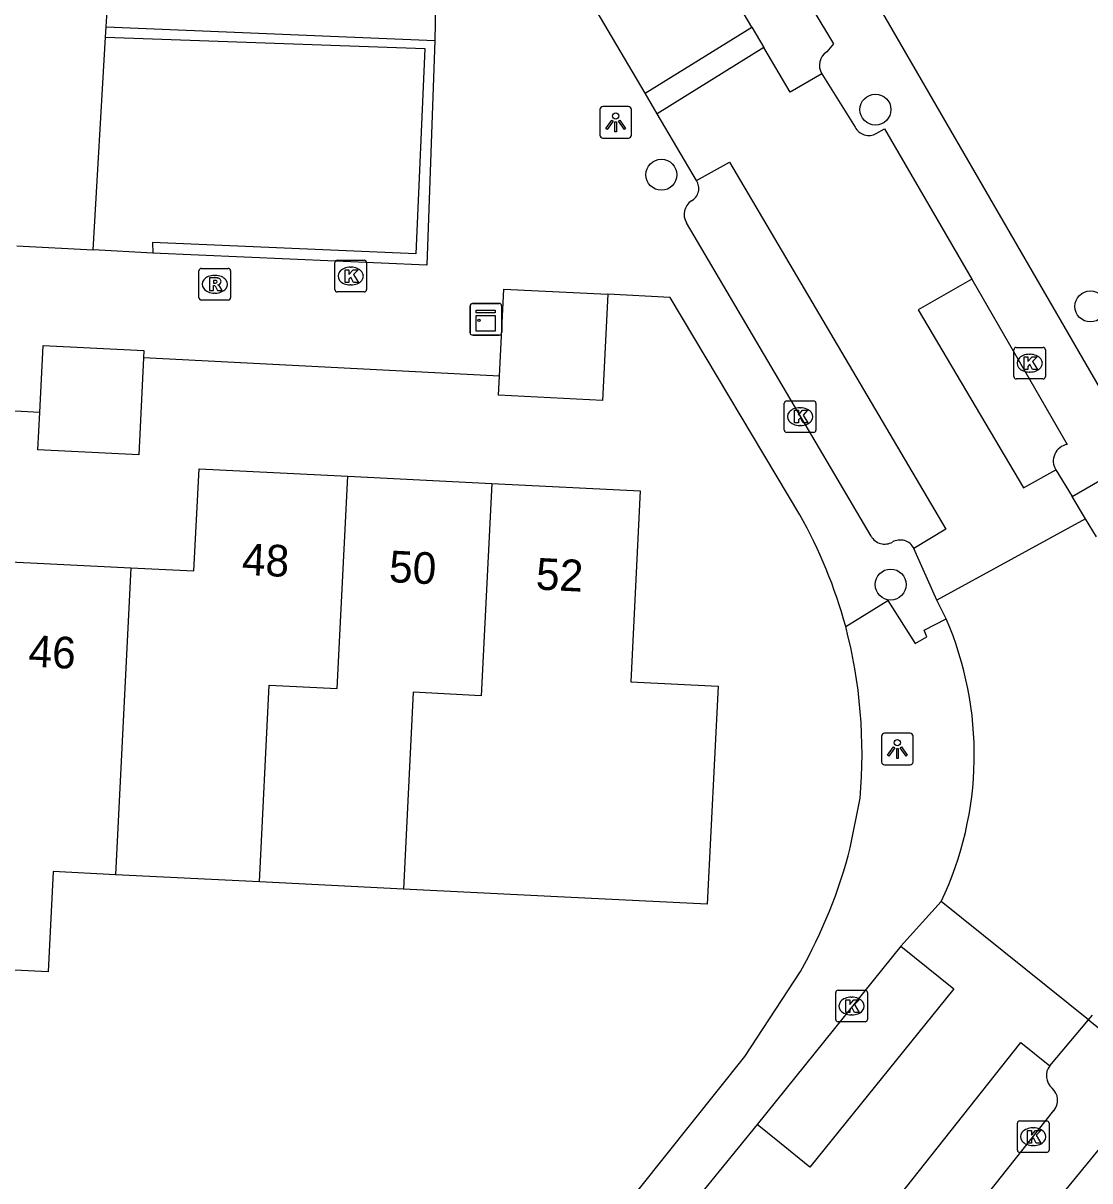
# Model space of a CAD drawing. Extents: x 162990 to 165007, y 383433 to 384336.
# Drawn here: x 164443.65 to 164477.39, y 383591.48 to 383628.08 of the extents above; entities that cross this region are included whole.
import ezdxf

# ---------------------------------------------------------------- set-up
doc = ezdxf.new("R2010")
doc.units = 0
for name, color, linetype in [('IMGEO_Boom', 7, 'Continuous'), ('IMGEO_Groenvoorziening', 7, 'Continuous'), ('IMGEO_Kast', 7, 'Continuous'), ('IMGEO_Kolk', 7, 'Continuous'), ('IMGEO_Lichtpunt', 7, 'Continuous'), ('IMGEO_Muur', 7, 'Continuous'), ('IMGEO_Pand', 7, 'Continuous'), ('IMGEO_Pand_nummerreeks', 7, 'Continuous'), ('IMGEO_Rijbaan_lokaal_open', 7, 'Continuous'), ('IMGEO_Rioolput', 7, 'Continuous'), ('IMGEO_Voetpad_open', 7, 'Continuous')]:
    doc.layers.add(name, color=color, linetype=linetype)

msp = doc.modelspace()

# ---------------------------------------------------------------- linework, layer by layer
at = {"layer": 'IMGEO_Boom'}
for centre in [(164470.605, 383625.351), (164463.836, 383623.292), (164477.405, 383619.129), (164471.087, 383610.335)]:
    msp.add_circle(centre, 0.489, dxfattribs=at)
at = {"layer": 'IMGEO_Groenvoorziening'}
for points in [[(164446.273, 383627.973), (164446.293, 383628.307), (164446.472, 383631.437)], [(164445.87, 383620.914), (164446.254, 383627.641)]]:
    msp.add_lwpolyline(points, dxfattribs=at)
at = {"layer": 'IMGEO_Kast'}
for p, q in [((164457.785, 383618.297), (164457.785, 383619.138)), ((164457.785, 383619.138), (164457.785, 383618.297)), ((164457.86, 383619.222), (164458.701, 383619.222)), ((164458.701, 383619.222), (164457.86, 383619.222)), ((164458.785, 383619.147), (164458.785, 383618.306)), ((164458.785, 383618.306), (164458.785, 383619.147)), ((164458.71, 383618.222), (164457.869, 383618.222)), ((164457.869, 383618.222), (164458.71, 383618.222))]:
    msp.add_line(p, q, dxfattribs=at)
for points in [[(164457.98, 383619.012), (164458.58, 383619.012), (164458.58, 383618.927), (164457.98, 383618.927), (164457.98, 383619.012)], [(164457.98, 383618.837), (164458.58, 383618.837), (164458.58, 383618.348), (164457.98, 383618.348), (164457.98, 383618.837)]]:
    msp.add_lwpolyline(points, dxfattribs=at)
msp.add_circle((164458.064, 383618.686), 0.0377, dxfattribs=at)
for centre, start, end in [((164457.863, 383619.144), 92.4484, 184.2845), ((164457.863, 383619.144), 92.4484, 184.2845), ((164458.707, 383619.144), 2.4484, 94.2845), ((164458.707, 383619.144), 2.4484, 94.2845), ((164457.863, 383618.3), 182.4484, 274.2845), ((164457.863, 383618.3), 182.4484, 274.2845), ((164458.707, 383618.3), 272.4484, 4.2845), ((164458.707, 383618.3), 272.4484, 4.2845)]:
    msp.add_arc(centre, 0.0779, start, end, dxfattribs=at)
at = {"layer": 'IMGEO_Kolk'}
for p, q in [((164453.585, 383620.589), (164454.437, 383620.589)), ((164453.51, 383619.663), (164453.51, 383620.515)), ((164453.998, 383620.369), (164454.023, 383620.369)), ((164454.511, 383620.515), (164454.511, 383619.663)), ((164454.437, 383619.589), (164453.585, 383619.589)), ((164454.021, 383619.809), (164453.996, 383619.809)), ((164474.983, 383616.909), (164474.983, 383617.761)), ((164475.058, 383617.835), (164475.91, 383617.835)), ((164475.984, 383617.761), (164475.984, 383616.909)), ((164475.471, 383617.615), (164475.496, 383617.615)), ((164475.494, 383617.055), (164475.469, 383617.055)), ((164475.91, 383616.835), (164475.058, 383616.835)), ((164467.724, 383615.218), (164467.724, 383616.07)), ((164467.799, 383616.144), (164468.651, 383616.144)), ((164468.212, 383615.924), (164468.237, 383615.924)), ((164468.725, 383616.07), (164468.725, 383615.218)), ((164468.651, 383615.144), (164467.799, 383615.144)), ((164468.235, 383615.364), (164468.21, 383615.364)), ((164469.426, 383597.511), (164470.278, 383597.511)), ((164469.351, 383596.585), (164469.351, 383597.437)), ((164469.839, 383597.291), (164469.864, 383597.291)), ((164470.352, 383597.437), (164470.352, 383596.585)), ((164470.278, 383596.511), (164469.426, 383596.511)), ((164469.862, 383596.731), (164469.837, 383596.731)), ((164475.094, 383592.454), (164475.094, 383593.306)), ((164475.169, 383593.38), (164476.021, 383593.38)), ((164475.582, 383593.16), (164475.607, 383593.16)), ((164476.095, 383593.306), (164476.095, 383592.454)), ((164475.605, 383592.6), (164475.58, 383592.6)), ((164476.021, 383592.38), (164475.169, 383592.38))]:
    msp.add_line(p, q, dxfattribs=at)
for points in [[(164453.585, 383620.589), (164454.437, 383620.589)], [(164453.51, 383619.663), (164453.51, 383620.515)], [(164453.831, 383620.289), (164453.954, 383620.289), (164453.954, 383620.138), (164454.084, 383620.289), (164454.248, 383620.289), (164454.102, 383620.138), (164454.255, 383619.889), (164454.103, 383619.889), (164454.018, 383620.053), (164453.954, 383619.986), (164453.954, 383619.889), (164453.831, 383619.889), (164453.831, 383620.289)], [(164454.511, 383620.515), (164454.511, 383619.663)], [(164454.437, 383619.589), (164453.585, 383619.589)], [(164474.983, 383616.909), (164474.983, 383617.761)], [(164475.058, 383617.835), (164475.91, 383617.835)], [(164475.984, 383617.761), (164475.984, 383616.909)], [(164475.304, 383617.535), (164475.427, 383617.535), (164475.427, 383617.384), (164475.557, 383617.535), (164475.721, 383617.535), (164475.575, 383617.384), (164475.728, 383617.135), (164475.576, 383617.135), (164475.491, 383617.299), (164475.427, 383617.232), (164475.427, 383617.135), (164475.304, 383617.135), (164475.304, 383617.535)], [(164475.91, 383616.835), (164475.058, 383616.835)], [(164467.724, 383615.218), (164467.724, 383616.07)], [(164467.799, 383616.144), (164468.651, 383616.144)], [(164468.045, 383615.844), (164468.168, 383615.844), (164468.168, 383615.693), (164468.298, 383615.844), (164468.462, 383615.844), (164468.316, 383615.693), (164468.469, 383615.444), (164468.317, 383615.444), (164468.232, 383615.608), (164468.168, 383615.541), (164468.168, 383615.444), (164468.045, 383615.444), (164468.045, 383615.844)], [(164468.725, 383616.07), (164468.725, 383615.218)], [(164468.651, 383615.144), (164467.799, 383615.144)], [(164469.426, 383597.511), (164470.278, 383597.511)], [(164469.351, 383596.585), (164469.351, 383597.437)], [(164469.672, 383597.211), (164469.795, 383597.211), (164469.795, 383597.06), (164469.925, 383597.211), (164470.089, 383597.211), (164469.943, 383597.06), (164470.096, 383596.811), (164469.944, 383596.811), (164469.859, 383596.975), (164469.795, 383596.908), (164469.795, 383596.811), (164469.672, 383596.811), (164469.672, 383597.211)], [(164470.352, 383597.437), (164470.352, 383596.585)], [(164470.278, 383596.511), (164469.426, 383596.511)], [(164475.094, 383592.454), (164475.094, 383593.306)], [(164475.169, 383593.38), (164476.021, 383593.38)], [(164476.095, 383593.306), (164476.095, 383592.454)], [(164475.415, 383593.08), (164475.538, 383593.08), (164475.538, 383592.929), (164475.668, 383593.08), (164475.832, 383593.08), (164475.686, 383592.929), (164475.839, 383592.68), (164475.687, 383592.68), (164475.602, 383592.844), (164475.538, 383592.777), (164475.538, 383592.68), (164475.415, 383592.68), (164475.415, 383593.08)], [(164476.021, 383592.38), (164475.169, 383592.38)]]:
    msp.add_lwpolyline(points, dxfattribs=at)
for centre, start, end in [((164453.587, 383620.513), 91.552, 178.448), ((164453.587, 383620.513), 91.552, 178.448), ((164454.435, 383620.513), 1.552, 88.448), ((164454.435, 383620.513), 1.552, 88.448), ((164453.587, 383619.665), 181.552, 268.448), ((164453.587, 383619.665), 181.552, 268.448), ((164454.435, 383619.665), 271.552, 358.448), ((164454.435, 383619.665), 271.552, 358.448), ((164475.06, 383617.759), 91.552, 178.448), ((164475.06, 383617.759), 91.552, 178.448), ((164475.908, 383617.759), 1.552, 88.448), ((164475.908, 383617.759), 1.552, 88.448), ((164475.06, 383616.911), 181.552, 268.448), ((164475.06, 383616.911), 181.552, 268.448), ((164475.908, 383616.911), 271.552, 358.448), ((164475.908, 383616.911), 271.552, 358.448), ((164467.801, 383616.068), 91.552, 178.448), ((164467.801, 383616.068), 91.552, 178.448), ((164468.649, 383616.068), 1.552, 88.448), ((164468.649, 383616.068), 1.552, 88.448), ((164467.801, 383615.22), 181.552, 268.448), ((164467.801, 383615.22), 181.552, 268.448), ((164468.649, 383615.22), 271.552, 358.448), ((164468.649, 383615.22), 271.552, 358.448), ((164469.428, 383597.435), 91.552, 178.448), ((164469.428, 383597.435), 91.552, 178.448), ((164470.276, 383597.435), 1.552, 88.448), ((164470.276, 383597.435), 1.552, 88.448), ((164469.428, 383596.587), 181.552, 268.448), ((164469.428, 383596.587), 181.552, 268.448), ((164470.276, 383596.587), 271.552, 358.448), ((164470.276, 383596.587), 271.552, 358.448), ((164475.171, 383593.304), 91.552, 178.448), ((164475.171, 383593.304), 91.552, 178.448), ((164476.019, 383593.304), 1.552, 88.448), ((164476.019, 383593.304), 1.552, 88.448), ((164475.171, 383592.456), 181.552, 268.448), ((164475.171, 383592.456), 181.552, 268.448), ((164476.019, 383592.456), 271.552, 358.448), ((164476.019, 383592.456), 271.552, 358.448)]:
    msp.add_arc(centre, 0.0765, start, end, dxfattribs=at)
for centre, major_axis, ratio, start_param, end_param in [((164453.997, 383620.089), (-0.387, 0.002), 0.722429, 4.712389, 7.853982), ((164454.022, 383620.089), (-0.39, 0.002), 0.717154, 1.570796, 4.712389), ((164475.47, 383617.335), (-0.387, 0.002), 0.722429, 4.712389, 7.853982), ((164475.495, 383617.335), (-0.39, 0.002), 0.717154, 1.570796, 4.712389), ((164468.211, 383615.644), (-0.387, 0.002), 0.722429, 4.712389, 7.853982), ((164468.236, 383615.644), (-0.39, 0.002), 0.717154, 1.570796, 4.712389), ((164469.838, 383597.011), (-0.387, 0.002), 0.722429, 4.712389, 7.853982), ((164469.863, 383597.011), (-0.39, 0.002), 0.717154, 1.570796, 4.712389), ((164475.581, 383592.88), (-0.387, 0.002), 0.722429, 4.712389, 7.853982), ((164475.606, 383592.88), (-0.39, 0.002), 0.717154, 1.570796, 4.712389)]:
    msp.add_ellipse(centre, major_axis=major_axis, ratio=ratio, start_param=start_param, end_param=end_param, dxfattribs=at)
at = {"layer": 'IMGEO_Lichtpunt'}
for p, q in [((164461.893, 383625.352), (164461.893, 383624.545)), ((164461.893, 383625.352), (164461.893, 383624.545)), ((164462.795, 383625.447), (164461.987, 383625.447)), ((164462.795, 383625.447), (164461.987, 383625.447)), ((164462.889, 383624.545), (164462.889, 383625.352)), ((164462.889, 383624.545), (164462.889, 383625.352)), ((164461.987, 383624.451), (164462.795, 383624.451)), ((164461.987, 383624.451), (164462.795, 383624.451)), ((164471.703, 383605.633), (164470.895, 383605.633)), ((164471.703, 383605.633), (164470.895, 383605.633)), ((164470.801, 383605.538), (164470.801, 383604.731)), ((164470.801, 383605.538), (164470.801, 383604.731)), ((164471.797, 383604.731), (164471.797, 383605.538)), ((164471.797, 383604.731), (164471.797, 383605.538)), ((164470.895, 383604.637), (164471.703, 383604.637)), ((164470.895, 383604.637), (164471.703, 383604.637))]:
    msp.add_line(p, q, dxfattribs=at)
for points in [[(164462.267, 383625.016), (164462.306, 383624.988), (164462.118, 383624.726), (164462.08, 383624.753), (164462.267, 383625.016)], [(164462.369, 383624.968), (164462.416, 383624.968), (164462.416, 383624.646), (164462.369, 383624.646), (164462.369, 383624.968)], [(164462.479, 383624.988), (164462.517, 383625.015), (164462.704, 383624.753), (164462.665, 383624.725), (164462.479, 383624.988)], [(164471.175, 383605.202), (164471.214, 383605.174), (164471.026, 383604.912), (164470.988, 383604.939), (164471.175, 383605.202)], [(164471.387, 383605.174), (164471.425, 383605.201), (164471.612, 383604.939), (164471.573, 383604.911), (164471.387, 383605.174)], [(164471.277, 383605.154), (164471.324, 383605.154), (164471.324, 383604.832), (164471.277, 383604.832), (164471.277, 383605.154)]]:
    msp.add_lwpolyline(points, dxfattribs=at)
for centre in [(164462.392, 383625.15), (164471.3, 383605.336)]:
    msp.add_circle(centre, 0.0994, dxfattribs=at)
for centre, start, end in [((164461.987, 383625.352), 90, 180), ((164461.987, 383625.352), 90, 180), ((164462.795, 383625.352), 0, 90), ((164462.795, 383625.352), 0, 90), ((164461.987, 383624.545), 180, 270), ((164461.987, 383624.545), 180, 270), ((164462.795, 383624.545), 270, 0), ((164462.795, 383624.545), 270, 360), ((164470.895, 383605.538), 90, 180), ((164470.895, 383605.538), 90, 180), ((164471.703, 383605.538), 0, 90), ((164471.703, 383605.538), 0, 90), ((164470.895, 383604.731), 180, 270), ((164470.895, 383604.731), 180, 270), ((164471.703, 383604.731), 270, 0), ((164471.703, 383604.731), 270, 360)]:
    msp.add_arc(centre, 0.0946, start, end, dxfattribs=at)
at = {"layer": 'IMGEO_Muur'}
for points in [[(164446.254, 383627.641), (164446.273, 383627.973)], [(164446.273, 383627.973), (164456.673, 383627.538)], [(164446.254, 383627.641), (164456.36, 383627.287), (164456.068, 383620.794), (164447.739, 383621.146), (164447.758, 383620.816)], [(164456.673, 383627.538), (164456.422, 383620.433), (164447.758, 383620.816)]]:
    msp.add_lwpolyline(points, dxfattribs=at)
at = {"layer": 'IMGEO_Pand'}
for points in [[(164462.138, 383619.512), (164461.971, 383616.158), (164458.682, 383616.322), (164458.712, 383616.925)], [(164458.712, 383616.925), (164458.849, 383619.676), (164462.138, 383619.512)], [(164444.176, 383615.776), (164444.281, 383617.896), (164447.469, 383617.737), (164447.457, 383617.504)], [(164447.457, 383617.504), (164447.305, 383614.44), (164444.118, 383614.599), (164444.176, 383615.776)], [(164447.059, 383610.864), (164449.052, 383610.765), (164449.214, 383613.997), (164453.917, 383613.763)], [(164451.125, 383600.936), (164451.435, 383607.158), (164453.582, 383607.051), (164453.917, 383613.763)], [(164453.917, 383613.763), (164458.469, 383613.536)], [(164458.469, 383613.536), (164458.134, 383606.822), (164455.987, 383606.929), (164455.677, 383600.709)], [(164458.469, 383613.536), (164463.169, 383613.302), (164462.868, 383607.26), (164465.628, 383607.122), (164465.285, 383600.231), (164460.341, 383600.477), (164455.677, 383600.709)], [(164442.593, 383611.087), (164447.059, 383610.864)], [(164447.059, 383610.864), (164446.577, 383601.163)], [(164446.577, 383601.163), (164444.602, 383601.261), (164444.444, 383598.088), (164439.809, 383598.319)], [(164451.125, 383600.936), (164446.577, 383601.163)], [(164455.677, 383600.709), (164451.125, 383600.936)]]:
    msp.add_lwpolyline(points, dxfattribs=at)
at = {"layer": 'IMGEO_Rijbaan_lokaal_open'}
for points in [[(164466.694, 383627.959), (164456.442, 383645.329)], [(164463.321, 383625.868), (164453.957, 383641.735)], [(164463.321, 383625.868), (164466.694, 383627.959)], [(164466.694, 383627.959), (164467.073, 383627.317)], [(164467.073, 383627.317), (164463.707, 383625.214)], [(164468.909, 383626.484), (164467.909, 383625.9), (164467.073, 383627.317)], [(164468.909, 383626.484), (164469.964, 383624.796)], [(164463.707, 383625.214), (164463.321, 383625.868)], [(164464.946, 383623.114), (164463.707, 383625.214)], [(164470.63, 383624.594), (164470.89, 383624.742), (164473.657, 383619.986)], [(164464.946, 383623.114), (164465.991, 383623.694), (164472.836, 383612.087), (164471.825, 383611.479)], [(164473.657, 383619.986), (164471.957, 383619.019), (164475.29, 383613.396), (164476.307, 383613.964)], [(164476.307, 383613.964), (164476.823, 383613.115)], [(164477.251, 383612.41), (164476.823, 383613.115)], [(164477.251, 383612.41), (164472.547, 383609.838)], [(164477.598, 383611.84), (164477.251, 383612.41)], [(164472.547, 383609.838), (164471.825, 383611.479)], [(164472.843, 383609.251), (164472.547, 383609.838)], [(164472.688, 383600.32), (164471.412, 383598.901)], [(164477.342, 383596.57), (164472.688, 383600.32)], [(164471.412, 383598.901), (164473.085, 383597.55), (164468.536, 383591.915), (164467.574, 383592.692), (164466.863, 383593.266)], [(164476.116, 383595.124), (164477.342, 383596.57)], [(164477.342, 383596.57), (164477.471, 383596.722)], [(164471.459, 383589.253), (164470.556, 383589.992), (164475.205, 383595.855), (164476.116, 383595.124)], [(164466.863, 383593.266), (164465.059, 383591.053)]]:
    msp.add_lwpolyline(points, dxfattribs=at)
for centre, radius, start, end in [((164470.394, 383625.015), 0.482, 206.9435, 299.3111), ((164462.921, 383604.956), 10.811, 334.6061, 23.4054)]:
    msp.add_arc(centre, radius, start, end, dxfattribs=at)
at = {"layer": 'IMGEO_Rioolput'}
for p, q in [((164449.212, 383619.404), (164449.212, 383620.256)), ((164449.287, 383620.33), (164450.139, 383620.33)), ((164450.213, 383620.256), (164450.213, 383619.404)), ((164449.7, 383620.11), (164449.725, 383620.11)), ((164449.723, 383619.55), (164449.698, 383619.55)), ((164450.139, 383619.33), (164449.287, 383619.33))]:
    msp.add_line(p, q, dxfattribs=at)
for points in [[(164449.212, 383619.404), (164449.212, 383620.256)], [(164449.287, 383620.33), (164450.139, 383620.33)], [(164450.213, 383620.256), (164450.213, 383619.404)], [(164449.801, 383620.028), (164449.549, 383620.03), (164449.549, 383619.63)], [(164449.727, 383619.949), (164449.673, 383619.949), (164449.673, 383619.868)], [(164449.673, 383619.868), (164449.725, 383619.868)], [(164449.549, 383619.63), (164449.673, 383619.63), (164449.673, 383619.792), (164449.684, 383619.792)], [(164449.731, 383619.763), (164449.802, 383619.63), (164449.942, 383619.63), (164449.877, 383619.756)], [(164450.139, 383619.33), (164449.287, 383619.33)]]:
    msp.add_lwpolyline(points, dxfattribs=at)
for centre, radius, start, end in [((164449.289, 383620.254), 0.0765, 91.552, 178.448), ((164449.289, 383620.254), 0.0765, 91.552, 178.448), ((164450.137, 383620.254), 0.0765, 1.552, 88.448), ((164450.137, 383620.254), 0.0765, 1.552, 88.448), ((164449.709, 383620.057), 0.19, 274.7715, 282.9687), ((164449.733, 383619.853), 0.0964, 77.0061, 93.1865), ((164449.747, 383619.91), 0.0378, 276.6634, 79.6772), ((164449.8, 383619.918), 0.109, 350.3612, 89.416), ((164449.798, 383619.918), 0.112, 277.5842, 350.9817), ((164449.683, 383619.739), 0.0533, 26.0293, 88.6989), ((164449.782, 383619.703), 0.108, 29.5134, 73.7905), ((164449.289, 383619.406), 0.0765, 181.552, 268.448), ((164449.289, 383619.406), 0.0765, 181.552, 268.448), ((164450.137, 383619.406), 0.0765, 271.552, 358.448), ((164450.137, 383619.406), 0.0765, 271.552, 358.448)]:
    msp.add_arc(centre, radius, start, end, dxfattribs=at)
for centre, major_axis, ratio, start_param, end_param in [((164449.699, 383619.83), (-0.387, 0.002), 0.722429, 4.712389, 7.853982), ((164449.724, 383619.83), (-0.39, 0.002), 0.717154, 1.570796, 4.712389)]:
    msp.add_ellipse(centre, major_axis=major_axis, ratio=ratio, start_param=start_param, end_param=end_param, dxfattribs=at)
at = {"layer": 'IMGEO_Voetpad_open'}
for points in [[(164455.269, 383651.604), (164460.596, 383641.871), (164469.277, 383627.427), (164469.069, 383627.178)], [(164478.154, 383615.778), (164468.125, 383633.091)], [(164456.703, 383629.199), (164456.673, 383627.538)], [(164470.469, 383611.869), (164464.628, 383621.773)], [(164443.456, 383621.04), (164445.87, 383620.914)], [(164447.758, 383620.816), (164445.87, 383620.914)], [(164473.657, 383619.986), (164476.67, 383614.765)], [(164468.216, 383612.543), (164464.111, 383619.407), (164462.138, 383619.512)], [(164458.712, 383616.925), (164447.457, 383617.504)], [(164444.176, 383615.776), (164432.572, 383616.394)], [(164476.823, 383613.115), (164479.05, 383614.403)], [(164469.665, 383609.01), (164470.993, 383609.828), (164471.86, 383608.468), (164472.227, 383608.682), (164472.142, 383608.892), (164472.843, 383609.251)], [(164469.808, 383602.01), (164470.119, 383603.578)], [(164471.412, 383598.901), (164466.863, 383593.266)], [(164460.646, 383588.116), (164466.476, 383595.416), (164468.237, 383598.107)], [(164477.342, 383596.57), (164479.281, 383595.037), (164478.697, 383594.319), (164478.977, 383594.082)], [(164478.977, 383594.082), (164464.304, 383576.181), (164464.076, 383570.892)], [(164472.895, 383589.481), (164476.243, 383593.703)]]:
    msp.add_lwpolyline(points, dxfattribs=at)
for centre, radius, start, end in [((164469.338, 383626.75), 0.505, 122.222, 211.8129), ((164464.559, 383622.864), 0.461, 299.2704, 32.8226), ((164465.063, 383622.037), 0.509, 123.2942, 211.1907), ((164476.764, 383614.239), 0.534, 100.1857, 211.0558), ((164454.335, 383604.786), 15.902, 15.404, 29.1963), ((164470.898, 383612.106), 0.49, 208.9148, 299.8702), ((164471.384, 383611.244), 0.5, 28.066, 118.9824), ((164454.249, 383604.987), 15.932, 354.9276, 14.6276), ((164454.259, 383606.001), 16.053, 330.5446, 345.6048), ((164476.538, 383594.812), 0.525, 143.4886, 228.6393), ((164475.859, 383594.034), 0.507, 319.1871, 49.1322)]:
    msp.add_arc(centre, radius, start, end, dxfattribs=at)

# ---------------------------------------------------------------- texts
at = {"layer": 'IMGEO_Pand_nummerreeks'}
for s, rotation, p in [('48', 357.1489, (164450.555, 383610.647)), ('50', 357.1489, (164455.206, 383610.415)), ('52', 357.1489, (164459.852, 383610.183)), ('46', 357.1497, (164443.805, 383607.742))]:
    msp.add_text(s, height=1, rotation=rotation, dxfattribs=at).set_placement(p)

doc.saveas('drawing.dxf')
